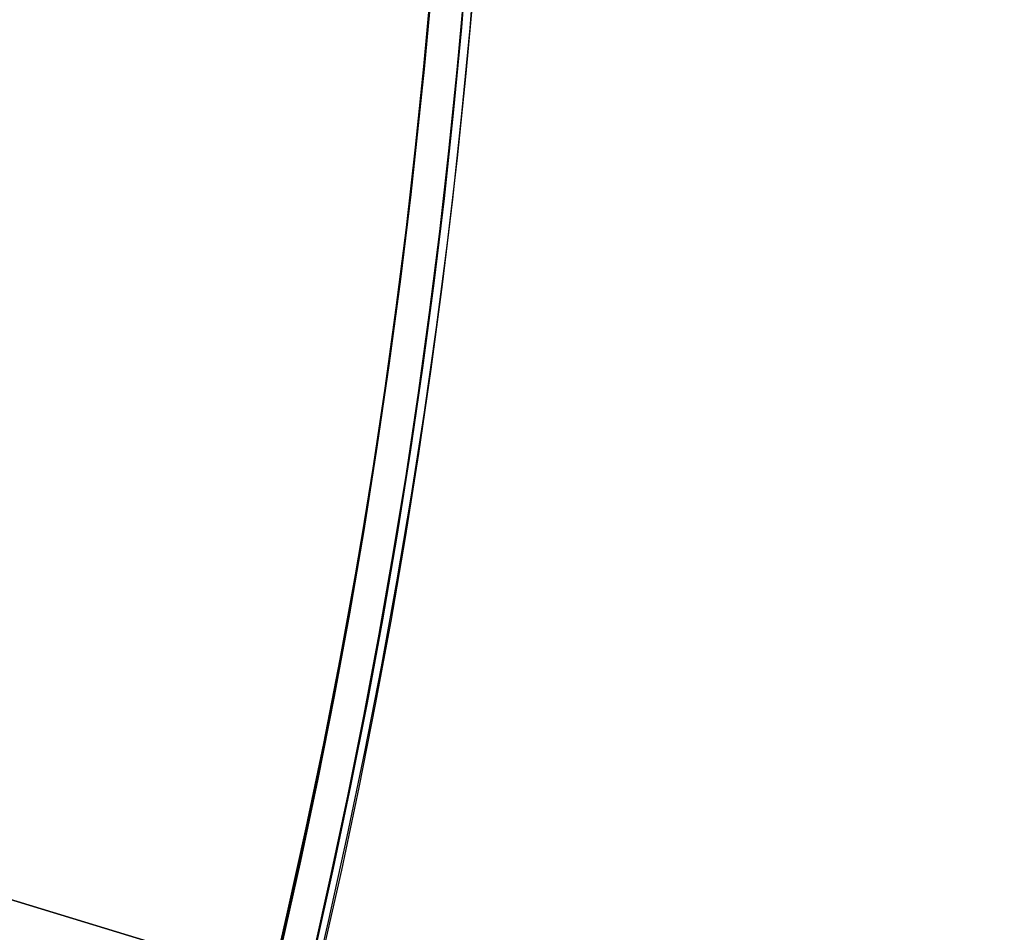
# Model space of a CAD drawing. Header units: millimetres. Extents: x -83 to 676, y -83 to 676.
# Tile 595 of 656: x 522 to 557, y 242 to 275. Entities that reach past the tile are written whole.
import ezdxf

# ---------------------------------------------------------------- set-up
doc = ezdxf.new("R2010")
doc.units = ezdxf.units.MM
doc.header["$MEASUREMENT"] = 0
doc.layers.add('IGES level 0', color=7, linetype='Continuous', true_color=0xff7878)

msp = doc.modelspace()

# ---------------------------------------------------------------- linework, layer by layer
at = {"layer": 'IGES level 0', "color": 254, "true_color": 0xcad1ee}
for p, q in [((492.673, 252.44, 47), (548.636, 235.397, 47)), ((548.636, 235.397, 48), (492.673, 252.44, 48))]:
    msp.add_line(p, q, dxfattribs=at)
at = {"layer": 'IGES level 0', "color": 11, "true_color": 0xff7887}
for p, q in [((548.636, 235.397, 48), (492.673, 252.44, 48)), ((548.636, 235.397, 47), (492.673, 252.44, 47))]:
    msp.add_line(p, q, dxfattribs=at)
at = {"layer": 'IGES level 0', "color": 153, "true_color": 0x5393cf}
for centre, radius in [((296.5, 296.5), 296.5), ((296.5, 296.5, -1.2), 296.5), ((296.5, 296.5), 241), ((296.5, 296.5, -1.2), 241)]:
    msp.add_circle(centre, radius, dxfattribs=at)
at = {"layer": 'IGES level 0'}
for centre, radius in [((296.5, 296.5, 47), 296.5), ((296.5, 296.5), 296.5), ((296.5, 296.5, 47), 295.3), ((296.5, 296.5), 295.3)]:
    msp.add_circle(centre, radius, dxfattribs=at)
at = {"layer": 'IGES level 0', "color": 124, "true_color": 0x1aa180}
for centre, radius in [((296.5, 296.5, 47), 295), ((296.5, 296.5, 45.8), 295), ((296.5, 296.5, 47), 242.5), ((296.5, 296.5, 45.8), 242.5)]:
    msp.add_circle(centre, radius, dxfattribs=at)
at = {"layer": 'IGES level 0', "color": 31, "true_color": 0xffba87}
for centre, radius in [((296.5, 296.5), 242.2), ((296.5, 296.5, 47), 242.2), ((296.5, 296.5), 241), ((296.5, 296.5, 47), 241)]:
    msp.add_circle(centre, radius, dxfattribs=at)
at = {"layer": 'IGES level 0', "color": 153, "true_color": 0x5393cf}
for centre, radius, start, end in [((296.5, 296.5, -1.2), 296.5, 345, 165), ((296.5, 296.5), 296.5, 345, 165), ((296.5, 296.5, -0.6), 296.5, 345, 165), ((296.5, 296.5, -1.2), 241, 345, 165), ((296.5, 296.5), 241, 345, 165), ((296.5, 296.5, -0.6), 241, 345, 165), ((296.5, 296.5, -1.2), 296.5, 165, 345), ((296.5, 296.5), 296.5, 165, 345), ((296.5, 296.5, -0.6), 296.5, 165, 345), ((296.5, 296.5, -1.2), 241, 165, 345), ((296.5, 296.5), 241, 165, 345), ((296.5, 296.5, -0.6), 241, 165, 345)]:
    msp.add_arc(centre, radius, start, end, dxfattribs=at)
at = {"layer": 'IGES level 0', "color": 124, "true_color": 0x1aa180}
for centre, radius, start, end in [((296.5, 296.5, 45.8), 295, 345, 165), ((296.5, 296.5, 47), 295, 345, 165), ((296.5, 296.5, 46.4), 295, 345, 165), ((296.5, 296.5, 45.8), 242.5, 345, 165), ((296.5, 296.5, 47), 242.5, 345, 165), ((296.5, 296.5, 46.4), 242.5, 345, 165), ((296.5, 296.5, 45.8), 295, 165, 345), ((296.5, 296.5, 47), 295, 165, 345), ((296.5, 296.5, 46.4), 295, 165, 345), ((296.5, 296.5, 45.8), 242.5, 165, 345), ((296.5, 296.5, 47), 242.5, 165, 345), ((296.5, 296.5, 46.4), 242.5, 165, 345)]:
    msp.add_arc(centre, radius, start, end, dxfattribs=at)
at = {"layer": 'IGES level 0', "color": 31, "true_color": 0xffba87}
for centre, radius in [((296.5, 296.5), 242.2), ((296.5, 296.5, 47), 242.2), ((296.5, 296.5, 23.5), 242.2), ((296.5, 296.5, 47), 241), ((296.5, 296.5), 241), ((296.5, 296.5, 23.5), 241)]:
    msp.add_arc(centre, radius, 315, 135, dxfattribs=at)
at = {"layer": 'IGES level 0'}
for centre, radius in [((296.5, 296.5), 296.5), ((296.5, 296.5, 47), 296.5), ((296.5, 296.5, 23.5), 296.5), ((296.5, 296.5, 47), 295.3), ((296.5, 296.5), 295.3), ((296.5, 296.5, 23.5), 295.3)]:
    msp.add_arc(centre, radius, 225, 45, dxfattribs=at)

doc.saveas('drawing.dxf')
